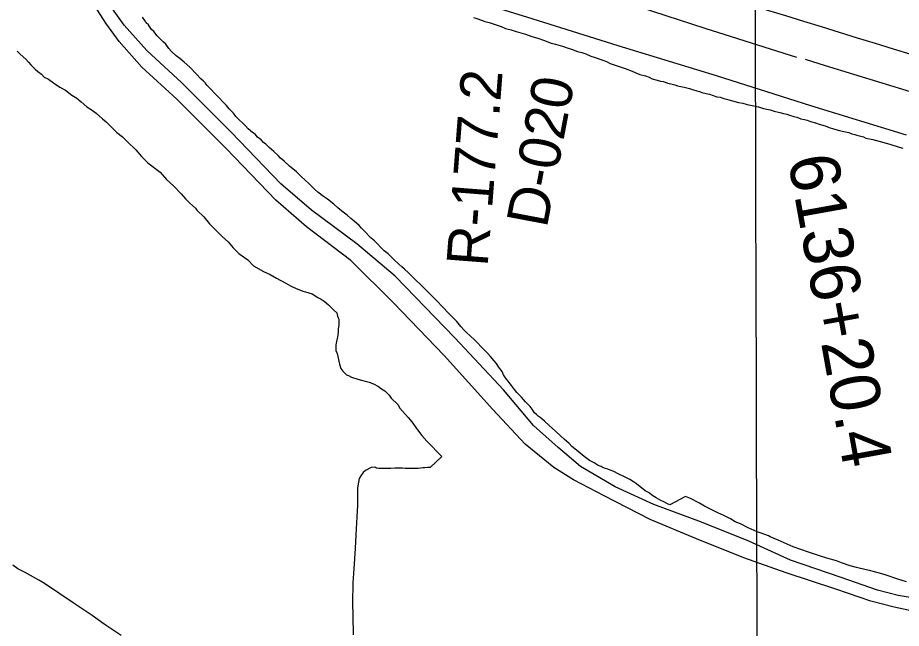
# Model space of a CAD drawing. Extents: x 3361039 to 3398939, y 576572 to 602007.
# Drawn here: x 3379478 to 3381254, y 583451 to 584678 of the extents above; entities that cross this region are included whole.
import ezdxf

# ---------------------------------------------------------------- set-up
doc = ezdxf.new("R2010")
doc.units = 0
for name, color, linetype in [('V-GRID-MAJR', 7, 'Continuous'), ('V-RAIL-TRAK', 7, 'Continuous'), ('V-RIVR-RANG-IDEN', 7, 'Continuous'), ('V-ROAD-CNTR', 7, 'Continuous'), ('V-SITE-VEGE', 7, 'Continuous'), ('V-SURV-IDEN', 7, 'Continuous'), ('V-TOPO-SHOR', 7, 'Continuous')]:
    doc.layers.add(name, color=color, linetype=linetype)

msp = doc.modelspace()

# ---------------------------------------------------------------- linework, layer by layer
at = {"layer": 'V-GRID-MAJR'}
msp.add_spline([(3380967.798, 582000.632), (3380951.058, 588058.294), (3380934.308, 594119.4230000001), (3380917.558, 600180.572), (3380917.548, 600184.019)], degree=3, dxfattribs=at)
at = {"layer": 'V-RAIL-TRAK'}
msp.add_lwpolyline([(3381264.27, 584442.156), (3381071.853, 584501.229), (3380881.974, 584560.9180000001), (3380684.492, 584621.295), (3380500.944, 584679.036), (3380315.4960000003, 584736.79), (3380113.589, 584799.735), (3379869.269, 584875.027), (3379613.578, 584956.745), (3379424.319, 585013.89)], dxfattribs=at)
at = {"layer": 'V-ROAD-CNTR'}
msp.add_arc((3216937.6785009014, 51025.39840757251), 558312.0898030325, 72.76961408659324, 73.01716686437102, dxfattribs=at)
at = {"layer": 'V-SITE-VEGE'}
for points in [[(3379949.989, 584447.657), (3379940.707, 584454.899), (3379935.723, 584460.676), (3379930.734, 584465.737), (3379922.177, 584473.691), (3379916.478, 584479.473), (3379911.495, 584485.969), (3379902.944, 584494.642), (3379897.253, 584501.859), (3379890.839, 584508.3640000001), (3379882.29, 584517.756), (3379858.056, 584542.33), (3379855.218, 584546.655), (3379850.935, 584550.274), (3379845.946, 584555.335), (3379837.4, 584564.725), (3379823.859, 584578.459), (3379812.4450000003, 584588.586), (3379803.883, 584595.826), (3379796.026, 584601.622), (3379786.755, 584610.301), (3379781.772, 584616.078), (3379775.3740000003, 584624.735), (3379770.383, 584629.796), (3379763.965, 584635.581), (3379758.2630000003, 584641.365), (3379751.147, 584650.028), (3379746.1580000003, 584655.087), (3379740.477, 584663.7390000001), (3379736.2, 584668.077), (3379733.36, 584672.402), (3379728.381, 584678.899)], [(3380393.756, 584678.54), (3380398.769, 584677.0700000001), (3380411.659, 584672.6730000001), (3380416.669, 584670.483), (3380425.2660000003, 584668.27), (3380439.59, 584663.862), (3380449.615, 584660.205), (3380458.202, 584656.555), (3380469.667, 584653.604), (3380479.694, 584650.6630000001), (3380498.3140000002, 584644.789), (3380511.204, 584640.392), (3380523.382, 584636.718), (3380534.838, 584633.0480000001), (3380549.8710000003, 584627.201), (3380558.468, 584624.987), (3380572.794, 584620.582), (3380582.1040000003, 584617.643), (3380590.698, 584614.712), (3380602.869, 584610.321), (3380611.466, 584608.108), (3380619.341, 584605.179), (3380629.36, 584600.804), (3380636.522, 584598.601), (3380653.7060000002, 584592.737), (3380660.864, 584589.817), (3380668.735, 584586.171), (3380698.809, 584575.9130000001), (3380712.41, 584570.7930000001), (3380720.281, 584567.15), (3380728.1550000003, 584564.223), (3380739.62, 584561.272), (3380746.778, 584558.349), (3380753.217, 584555.433), (3380763.2460000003, 584552.492), (3380769.6890000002, 584550.295), (3380775.4250000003, 584549.537), (3380784.019, 584546.604), (3380790.47, 584545.123), (3380798.348, 584542.914), (3380804.0810000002, 584541.439), (3380816.9790000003, 584538.478), (3380827.727, 584535.531), (3380834.176, 584534.05), (3380842.767, 584531.1190000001), (3380847.781, 584529.649), (3380852.79, 584527.459), (3380861.394, 584525.964), (3380867.843, 584524.484), (3380882.882, 584519.353), (3380889.3370000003, 584518.589), (3380893.632, 584517.125), (3380897.2120000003, 584515.665), (3380899.36, 584514.932), (3380902.227, 584514.192), (3380907.239, 584512.724), (3380914.407, 584511.237), (3380926.5840000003, 584507.563), (3380935.186, 584506.068), (3380943.7830000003, 584503.852), (3380957.4, 584500.887), (3380966.717, 584498.669), (3380976.744, 584495.726), (3380990.361, 584492.76), (3380998.241, 584490.5480000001), (3381009.704, 584487.599), (3381016.8680000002, 584485.395), (3381023.3170000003, 584483.917), (3381029.049, 584482.4400000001), (3381037.639, 584479.507), (3381043.373, 584478.033), (3381051.967, 584475.1), (3381059.133, 584473.615), (3381064.146, 584472.145), (3381071.306, 584469.224), (3381081.339, 584467), (3381088.495, 584464.08), (3381100.6720000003, 584460.404), (3381108.5470000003, 584457.477), (3381117.1380000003, 584454.546)], [(3379477.0300000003, 584610.676), (3379482.732, 584604.894), (3379494.145, 584594.765), (3379499.847, 584588.983), (3379504.113, 584583.21), (3379512.665, 584574.539), (3379518.377, 584570.191), (3379525.514, 584564.399), (3379531.216, 584558.618), (3379539.7970000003, 584554.2490000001), (3379549.795, 584547.001), (3379562.657, 584538.297), (3379574.099, 584532.479), (3379586.948, 584522.337), (3379596.957, 584516.525), (3379605.517, 584509.287), (3379616.933, 584499.158), (3379625.504, 584493.356), (3379635.502, 584486.108), (3379648.341, 584474.535), (3379655.478, 584468.741), (3379676.86, 584447.059), (3379688.2830000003, 584438.365), (3379698.261, 584428.246), (3379715.376, 584412.335), (3379726.769, 584399.334), (3379739.598, 584386.326), (3379763.8710000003, 584367.492), (3379776.6890000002, 584353.046), (3379790.954, 584340.028), (3379806.633, 584324.128), (3379815.177, 584314.019), (3379823.728, 584305.346), (3379835.1410000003, 584295.216), (3379837.982, 584290.889), (3379852.2460000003, 584277.872), (3379863.629, 584263.433), (3379889.286, 584237.4130000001), (3379900.7, 584227.286), (3379910.667, 584215.731), (3379922.071, 584204.166), (3379940.642, 584191.116), (3379952.045, 584179.553), (3379972.06, 584167.929), (3379984.94, 584162.094), (3379997.81, 584154.828), (3380016.399, 584144.647), (3380026.4080000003, 584138.837), (3380036.427, 584134.458), (3380050.74, 584128.615), (3380056.473, 584127.1410000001)], [(3381117.1380000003, 584454.546), (3381129.322, 584451.589), (3381137.919, 584449.377), (3381147.952, 584447.153), (3381154.397, 584444.956), (3381160.128, 584443.479), (3381164.424, 584442.013), (3381177.319, 584438.332), (3381182.328, 584436.145), (3381196.664, 584433.174), (3381203.826, 584430.97), (3381230.3310000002, 584423.607), (3381248.951, 584417.734), (3381256.832, 584415.526)], [(3380760.946, 583712.712), (3380754.517, 583717.062), (3380745.231, 583723.587), (3380738.7970000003, 583727.2220000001), (3380721.667, 583740.978), (3380715.236, 583745.33), (3380708.091, 583749.686), (3380697.364, 583755.505), (3380684.486, 583761.337), (3380675.903, 583765.704), (3380668.745, 583768.626), (3380663.735, 583770.813), (3380654.419, 583773.033), (3380650.1350000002, 583775.933), (3380644.406, 583778.127), (3380636.546, 583783.208), (3380632.256, 583785.389), (3380627.252, 583788.295), (3380618.679, 583794.099), (3380612.968, 583798.443), (3380607.262, 583803.51), (3380591.556, 583815.822), (3380585.86, 583822.323), (3380575.87, 583831.004), (3380569.452, 583836.792), (3380558.757, 583846.917), (3380545.918, 583858.49), (3380536.647, 583867.17), (3380530.937, 583871.5160000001), (3380528.0840000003, 583874.407), (3380523.798, 583877.307), (3380520.23, 583880.203), (3380516.666, 583883.818), (3380511.6920000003, 583891.031), (3380507.426, 583896.802), (3380498.161, 583906.199), (3380490.3310000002, 583915.585), (3380481.066, 583924.981), (3380476.0810000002, 583930.76), (3380470.396, 583938.694), (3380465.411, 583944.4720000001), (3380458.301, 583953.851), (3380454.039, 583960.3420000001), (3380451.2120000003, 583966.821), (3380444.102, 583976.201), (3380439.84, 583982.691), (3380435.574, 583988.465), (3380427.738, 583997.132), (3380422.755, 584002.909), (3380408.501, 584017.3640000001), (3380402.804, 584023.8640000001), (3380396.3850000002, 584029.652), (3380386.401, 584039.052), (3380380.7, 584044.836), (3380374.992, 584049.901), (3380368.5840000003, 584057.1240000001), (3380360.042, 584067.231), (3380342.2260000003, 584085.3), (3380334.3880000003, 584093.969), (3380317.2830000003, 584111.316), (3380285.924, 584143.117), (3380280.219, 584148.182), (3380263.114, 584165.529), (3380255.2660000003, 584172.76), (3380249.556, 584177.108), (3380243.8540000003, 584182.889), (3380233.873, 584192.292), (3380228.165, 584197.357), (3380222.463, 584203.138), (3380214.613, 584209.653), (3380194.657, 584229.887), (3380188.235, 584234.96), (3380173.9790000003, 584249.415), (3380168.998, 584255.192), (3380164.005, 584260.253), (3380154.019, 584268.934), (3380147.598, 584274.7220000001), (3380139.748, 584281.241), (3380129.035, 584289.207), (3380121.19, 584295.7220000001), (3380113.344, 584302.956), (3380100.494, 584313.095), (3380092.64, 584318.8910000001), (3380081.217, 584327.587), (3380074.079, 584333.379), (3380063.389, 584344.219), (3380054.83, 584352.175), (3380048.412, 584357.963), (3380038.434, 584368.082), (3380024.157, 584379.665), (3380013.465, 584389.789), (3380006.327, 584395.582), (3380001.343, 584401.36), (3379992.784, 584409.314), (3379983.511, 584417.275), (3379976.377, 584423.785), (3379972.097, 584427.404), (3379967.108, 584432.463), (3379959.971, 584438.255), (3379954.986, 584444.032), (3379949.989, 584447.657)], [(3380056.473, 584127.1410000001), (3380069.363, 584122.742), (3380080.795, 584115.486), (3380087.953, 584112.563), (3380093.664, 584108.2170000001), (3380102.227, 584100.98), (3380112.205, 584090.861), (3380119.342, 584085.069), (3380120.727, 584077.88), (3380122.142, 584074.9990000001), (3380123.557, 584072.1190000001), (3380123.477, 584060.636), (3380121.98, 584052.033), (3380121.941, 584046.292), (3380120.436, 584036.253), (3380118.9590000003, 584030.52), (3380117.454, 584020.481), (3380117.393, 584011.871), (3380117.372, 584009), (3380120.202, 584003.237), (3380124.36, 583981.6730000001), (3380127.17, 583973.041), (3380131.436, 583967.27), (3380138.563, 583960.04), (3380142.859, 583958.576), (3380148.582, 583955.666), (3380161.47, 583951.269), (3380168.6380000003, 583949.782), (3380178.665, 583946.839), (3380184.397, 583945.365), (3380192.99, 583942.434), (3380202.9990000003, 583936.622), (3380208.711, 583932.274), (3380215.856, 583927.9180000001), (3380224.411, 583919.2440000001), (3380228.677, 583913.471), (3380241.503, 583900.462), (3380245.761, 583893.255), (3380251.463, 583887.4720000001), (3380262.856, 583874.473), (3380269.973, 583865.808), (3380281.345, 583849.9400000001), (3380289.877, 583838.395), (3380299.847, 583826.841), (3380330.014, 583796.248)], [(3380330.014, 583796.248), (3380306.699, 583773.894), (3380302.1920000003, 583773.926), (3380295.747, 583773.326), (3380291.882, 583773.353), (3380282.857, 583772.128), (3380271.906, 583772.206), (3380256.448, 583771.672), (3380251.303, 583772.349), (3380235.843, 583772.458), (3380227.466, 583771.872), (3380203.6380000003, 583772.04), (3380199.134, 583772.716), (3380197.211, 583774.019), (3380193.9960000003, 583774.684), (3380188.194, 583774.082), (3380176.557, 583767.721), (3380172.021, 583763.889), (3380167.468, 583757.481), (3380164.208, 583751.708), (3380160.857, 583733.052), (3380160.607, 583697.632), (3380159.161, 583675.1), (3380157.615, 583638.4), (3380156.139, 583611.36), (3380153.273, 583570.161), (3380151.144, 583541.837), (3380150.863, 583501.907), (3380151.322, 583475.498), (3380152.344, 583437.491)], [(3381264.057, 583544.083), (3381246.707, 583549.357), (3381222.932, 583557.252), (3381209.435, 583561.854), (3381189.508, 583567.148), (3381183.078, 583568.481), (3381163.789, 583573.1240000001), (3381150.93, 583576.436), (3381133.583, 583582.352), (3381123.307, 583586.289), (3381104.023, 583591.577), (3381091.169, 583595.531), (3381078.957, 583599.48), (3381067.392, 583603.426), (3381036.555, 583614.5920000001), (3381006.376, 583627.685), (3380990.326, 583634.882), (3380986.4760000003, 583636.841), (3380971.699, 583642.0970000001), (3380963.989, 583644.726), (3380946.011, 583652.582), (3380930.608, 583660.4180000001), (3380919.69, 583665.004), (3380910.073, 583670.8690000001), (3380897.236, 583677.398), (3380885.036, 583682.637), (3380858.082, 583696.35), (3380847.818, 583702.22), (3380829.849, 583711.362), (3380820.217, 583715.937), (3380788.113, 583699.1950000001), (3380783.832, 583701.067), (3380776.679, 583704.704), (3380770.242, 583707.62), (3380760.946, 583712.712)], [(3379686.039, 583436.252), (3379651.417, 583459.036), (3379627.7120000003, 583476.59), (3379589.2460000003, 583501.981), (3379531.554, 583541.028), (3379520.007, 583547.551), (3379493.066, 583563.1950000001), (3379478.304, 583570.384), (3379468.0500000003, 583577.54)]]:
    msp.add_lwpolyline(points, dxfattribs=at)
at = {"layer": 'V-TOPO-SHOR'}
for points in [[(3381043.406, 584598.107), (3380859.526, 584656.639), (3380649.191, 584725.128), (3380468.0840000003, 584780.846), (3380356.623, 584813.7390000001)], [(3381415.642, 583488.753), (3381247.364, 583516.706), (3381205.649, 583527.446), (3381132.6890000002, 583552.7710000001), (3381031.063, 583587.4400000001), (3380947.097, 583625.903), (3380852.022, 583663.791), (3380756.282, 583699.723), (3380678.821, 583734.877), (3380608.585, 583775.856), (3380563.795, 583814.0430000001), (3380514.477, 583858.14), (3380454.254, 583930.394), (3380356.384, 584034.907), (3380236.4450000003, 584158.512), (3380159.1920000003, 584223.7000000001), (3380068.245, 584290.944), (3380006.583, 584344.272), (3379906.75, 584448.144), (3379807.536, 584547.444), (3379737.464, 584611.929), (3379692.113, 584663.182), (3379664.948, 584700.593), (3379636.528, 584745.197)], [(3381404.9760000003, 583457.484), (3381239.365, 583493.252), (3381192.433, 583505.335), (3381122.078, 583529.338), (3381022.396, 583562.034), (3380937.068, 583592.67), (3380841.995, 583630.558), (3380748.889, 583669.7390000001), (3380656.494, 583716.748), (3380594.685, 583749.178), (3380555.023, 583773.617), (3380497.89, 583821.037), (3380432.426, 583890.714), (3380335.236, 583999.1410000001), (3380232.803, 584104.992), (3380147.201, 584189.828), (3380058.218, 584257.711), (3379996.554, 584311.039), (3379896.721, 584414.912), (3379797.507, 584514.211), (3379727.435, 584578.696), (3379682.0840000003, 584629.949), (3379654.919, 584667.36), (3379626.501, 584711.964)], [(3381816.594, 584360.232), (3381659.18, 584410.199), (3381456.483, 584473.05), (3381271.887, 584528.795), (3381101.231, 584581.647), (3381060.828, 584593.7980000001)]]:
    msp.add_lwpolyline(points, dxfattribs=at)

# ---------------------------------------------------------------- texts
at = {"layer": 'V-RIVR-RANG-IDEN'}
for s, rotation, p in [('R-177.2', 85.58061808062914, (3380422.0482967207, 584176.5006076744)), ('D-020', 79.26624212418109, (3380541.0096083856, 584253.583184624))]:
    msp.add_text(s, height=82.999998, rotation=rotation, dxfattribs=at).set_placement(p)
at = {"layer": 'V-SURV-IDEN'}
msp.add_text('6136+20.4', height=99.99999999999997, rotation=280.2495797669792, dxfattribs=at).set_placement((3381025.228188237, 584394.9159622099))

doc.saveas('drawing.dxf')
